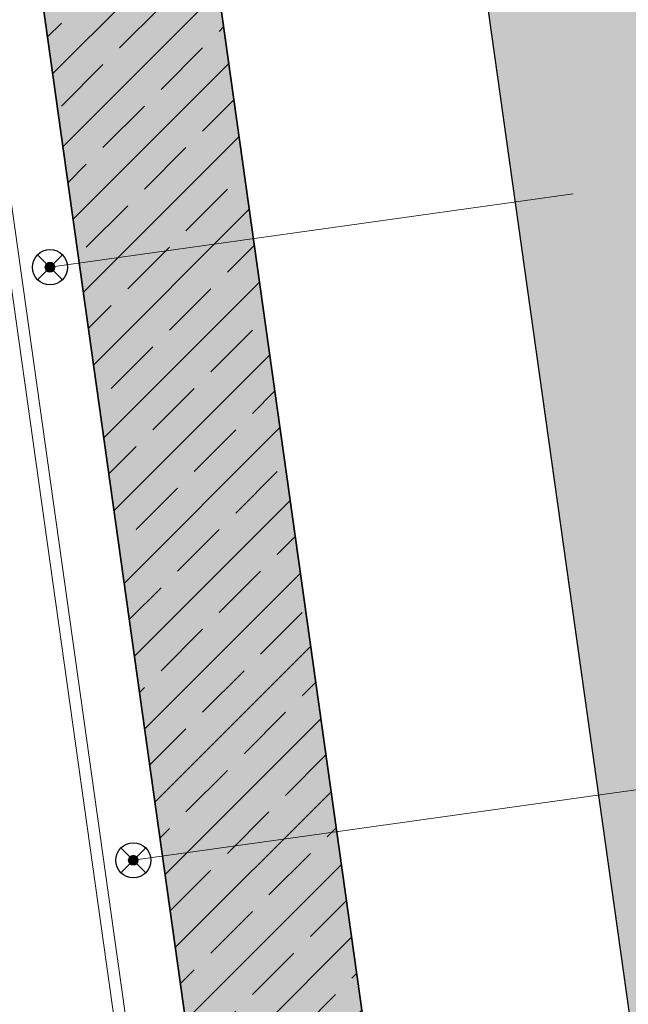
# Model space of a CAD drawing. Extents: x 98477 to 100410, y 398052 to 398969.
# Tile 277 of 374: x 98794.41 to 98799.59, y 398362.45 to 398370.84. Entities that reach past the tile are written whole.
import ezdxf

# ---------------------------------------------------------------- set-up
doc = ezdxf.new("R2010")
doc.units = 0
doc.linetypes.add('AL-NUTSTRACE', pattern=[17, 5, -3.5, 0, -3.5, 5])
doc.linetypes.add('RI-DWA', pattern=[9.75, 4.5, -0.75, 0.75, -0.75, 0.75, -0.75, 0.75, -0.75])
for name, color, linetype, lineweight in [('N-KO-kantbegrenzing grondwerk', 70, 'Continuous', 25), ('N-KO-kantverharding', 2, 'Continuous', 25), ('N-RI-DWA huisaansluitleiding', 24, 'RI-DWA', 18), ('N-RI-DWA ontstoppingstuk', 24, 'Continuous', 25), ("N-VH-arcering 'MAT' grijs 251", 251, 'Continuous', 18), ('N-VH-arcering printbeton', 8, 'Continuous', 9), ('X-AL-hoogtelijn - Niv 1', 1, 'AL-HOOGTELIJN', 18), ('X-AL-nutstrace VERWERKT', 252, 'AL-NUTSTRACE', 18)]:
    doc.layers.add(name, color=color, linetype=linetype, lineweight=lineweight)
doc.layers.add('X-AL-contourlijnen', color=30, linetype='Continuous', plot=False)
doc.styles.get("Standard").update_dxf_attribs({"font": 'txt.shx'})
doc.linetypes.add('AL-HOOGTELIJN', pattern='A,10,-1.5,["H",Standard,S=0.9,R=0,X=-0.3,Y=-0.45],-1.5,30', length=43)
pattern_1 = [(45, (0, 0), (-0.3535533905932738, 0.3535533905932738), []), (45, (0.35, 0), (-0.3535533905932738, 0.3535533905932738), [0.5000000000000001, -0.2])]

# ---------------------------------------------------------------- blocks, each defined once
blk = doc.blocks.new('CS Ontstoppingsstuk')
h = blk.add_hatch(color=256)
edge = h.paths.add_edge_path()
edge.add_arc((0, -5.551115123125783e-17), 0.2125000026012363, 358.5516444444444, 718.5516444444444)
at = {"lineweight": 18, "flags": 128}
for points in [[(-0.530330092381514, -0.5303300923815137), (0.5303300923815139, 0.5303300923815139)], [(0.5303300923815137, -0.530330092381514), (-0.5303300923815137, 0.530330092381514)]]:
    blk.add_lwpolyline(points, dxfattribs=at)
blk.add_circle((0, 0), 0.7500000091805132)
at = {"lineweight": 18}
blk.add_circle((0, 0), 0.2125000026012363, dxfattribs=at)

msp = doc.modelspace()

# ---------------------------------------------------------------- hatches: boundary and pattern name
at = {"layer": "N-VH-arcering 'MAT' grijs 251"}
h = msp.add_hatch(color=256, dxfattribs=at)
h.dxf.hatch_style = 1
edge = h.paths.add_edge_path()
edge.add_line((98801.70985258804, 398275.5025756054), (98759.07881222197, 398269.5111736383))
edge.add_arc((98758.55691309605, 398273.2246788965), 3.749999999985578, 188.0000000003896, 277.9999999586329, ccw=False)
edge.add_line((98754.84340783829, 398272.7027797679), (98754.7320693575, 398273.4949942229))
edge.add_arc((98759.43584268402, 398274.1560664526), 4.75000000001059, 98.00000000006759, 188.0000000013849, ccw=False)
edge.add_line((98758.77477045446, 398278.859839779), (98802.64364589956, 398285.0252081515))
edge.add_arc((98800.79960231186, 398298.1462600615), 13.24999999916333, 278.0000000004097, 315.3695932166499)
edge.add_arc((98814.32101528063, 398284.7981743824), 5.750000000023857, 97.99999999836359, 135.3695932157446, ccw=False)
edge.add_line((98813.52076995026, 398290.4922157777), (98817.94515990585, 398291.114023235))
edge.add_arc((98818.74540523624, 398285.4199818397), 5.750000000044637, 8.00000000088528, 97.99999999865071, ccw=False)
edge.add_line((98824.43944663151, 398286.2202271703), (98832.12180180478, 398231.5574297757))
edge.add_arc((98824.4472242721, 398230.4788382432), 7.74999999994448, -36.90337989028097, 8.000000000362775, ccw=False)
edge.add_line((98830.64450586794, 398225.8252159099), (98822.02531955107, 398214.3469478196))
edge.add_arc((98828.62242576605, 398209.3930917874), 8.249999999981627, 143.0966201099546, 188.000000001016)
edge.add_line((98820.45271419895, 398208.2449137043), (98820.95212056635, 398204.6914527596))
edge.add_line((98820.95212056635, 398204.6914527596), (98824.98814049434, 398175.9736787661))
edge.add_line((98824.98814049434, 398175.9736787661), (98826.34507822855, 398166.3185650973))
edge.add_arc((98829.56344945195, 398166.7708776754), 3.249999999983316, 187.9999999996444, 277.9999999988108)
edge.add_line((98830.01576203, 398163.552506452), (98845.49611657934, 398165.7281284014))
edge.add_line((98845.49611657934, 398165.7281284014), (98850.05134969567, 398166.3683246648))
edge.add_line((98850.05134969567, 398166.3683246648), (98871.26042709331, 398169.349066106))
edge.add_line((98871.26042709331, 398169.349066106), (98879.77673248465, 398170.5459547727))
edge.add_line((98879.77673248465, 398170.5459547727), (98895.91810200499, 398172.8144763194))
edge.add_line((98895.91810200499, 398172.8144763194), (98895.01347684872, 398179.2512187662))
edge.add_line((98895.01347684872, 398179.2512187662), (98835.84495974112, 398170.9356259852))
edge.add_arc((98835.18388751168, 398175.6393993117), 4.749999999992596, 188.0000000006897, 277.9999999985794, ccw=False)
edge.add_line((98830.48011418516, 398174.9783270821), (98825.97718274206, 398207.0183491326))
edge.add_arc((98833.65176027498, 398208.096940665), 7.750000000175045, 143.0966201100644, 188.0000000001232, ccw=False)
edge.add_line((98827.4544786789, 398212.7505629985), (98836.07366499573, 398224.2288310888))
edge.add_arc((98829.47655878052, 398229.1826871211), 8.250000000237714, 323.096620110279, 367.9999999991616)
edge.add_line((98837.64627034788, 398230.3308652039), (98837.34238794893, 398232.4931008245))
edge.add_line((98837.34238794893, 398232.4931008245), (98837.34238780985, 398232.493100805))
edge.add_line((98837.34238780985, 398232.493100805), (98829.68786739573, 398286.9578446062))
edge.add_arc((98835.38190879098, 398287.7580899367), 5.749999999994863, 97.99999999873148, 188.0000000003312, ccw=False)
edge.add_line((98834.58166346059, 398293.452131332), (98882.50500414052, 398300.1873176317))
edge.add_arc((98883.61838894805, 398292.2651730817), 8.000000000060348, 11.632034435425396, 97.9999999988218, ccw=False)
edge.add_line((98891.45409032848, 398293.8781776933), (98890.9995, 398296.0865))
edge.add_line((98890.9995, 398296.0865), (98889.023, 398305.688))
edge.add_line((98889.023, 398305.688), (98888.557, 398307.974))
edge.add_line((98888.557, 398307.974), (98887.38477368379, 398314.7597044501))
edge.add_arc((98879.50153614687, 398313.3978799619), 8.00000000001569, -82.00000000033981, 9.801079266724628, ccw=False)
edge.add_line((98880.6149209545, 398305.475735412), (98872.94460748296, 398304.3977431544))
edge.add_arc((98872.42270835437, 398308.1112484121), 3.749999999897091, 189.4265010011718, 278.00000000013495, ccw=False)
edge.add_arc((92946.7354543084, 397324.3039467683), 6003.049999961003, 9.42650100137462, 10.61166010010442)
edge.add_line((98847.1206531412, 398429.7738954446), (98842.31285519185, 398429.0982035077))
edge.add_arc((92946.7354539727, 397324.3039467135), 5998.200000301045, 9.428546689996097, 10.613773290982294, ccw=False)
edge.add_arc((98860.08948650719, 398306.4687901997), 3.840166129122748, -81.43407539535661, 6.657381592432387, ccw=False)
edge.add_line((98860.66146879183, 398302.6714605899), (98847.18483033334, 398300.7774425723))
edge.add_line((98847.18483033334, 398300.7774425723), (98842.62959721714, 398300.1372463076))
edge.add_line((98842.62959721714, 398300.1372463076), (98820.15051205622, 398296.9780169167))
edge.add_arc((98819.35026672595, 398302.672058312), 5.749999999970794, 187.9999999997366, 277.99999999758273, ccw=False)
edge.add_line((98813.65622533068, 398301.8718129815), (98812.30624625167, 398311.4774132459))
edge.add_line((98812.30624625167, 398311.4774132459), (98811.1093575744, 398319.9937186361))
edge.add_line((98811.1093575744, 398319.9937186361), (98809.24443803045, 398333.2633107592))
edge.add_line((98809.24443803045, 398333.2633107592), (98808.67382831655, 398337.3234098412))
edge.add_line((98808.67382831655, 398337.3234098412), (98807.71353391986, 398344.1562595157))
edge.add_line((98807.71353391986, 398344.1562595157), (98807.70657526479, 398344.2057729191))
edge.add_line((98807.70657526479, 398344.2057729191), (98811.66764753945, 398344.7624653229))
edge.add_line((98811.66764753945, 398344.7624653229), (98829.49247277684, 398347.2675811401))
edge.add_line((98829.49247277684, 398347.2675811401), (98831.96814294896, 398347.6155138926))
edge.add_line((98831.96814294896, 398347.6155138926), (98831.06351779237, 398354.0522563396))
edge.add_line((98831.06351779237, 398354.0522563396), (98828.58784762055, 398353.704323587))
edge.add_line((98828.58784762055, 398353.704323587), (98810.76302238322, 398351.1992077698))
edge.add_line((98810.76302238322, 398351.1992077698), (98806.80195010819, 398350.6425153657))
edge.add_line((98806.80195010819, 398350.6425153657), (98806.79499145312, 398350.6920287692))
edge.add_line((98806.79499145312, 398350.6920287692), (98805.14616655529, 398362.4240275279))
edge.add_line((98805.14616655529, 398362.4240275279), (98805.04836903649, 398363.119893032))
edge.add_line((98805.04836903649, 398363.119893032), (98803.99065346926, 398370.6459303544))
edge.add_line((98803.99065346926, 398370.6459303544), (98802.48758397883, 398381.3408254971))
edge.add_line((98802.48758397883, 398381.3408254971), (98801.4298684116, 398388.8668628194))
edge.add_line((98801.4298684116, 398388.8668628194), (98799.92679892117, 398399.561757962))
edge.add_line((98799.92679892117, 398399.561757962), (98798.86908335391, 398407.0877952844))
edge.add_line((98798.86908335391, 398407.0877952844), (98797.36601386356, 398417.7826904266))
edge.add_line((98797.36601386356, 398417.7826904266), (98796.79540414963, 398421.8427895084))
edge.add_line((98796.79540414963, 398421.8427895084), (98795.88382033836, 398428.3290453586))
edge.add_line((98795.88382033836, 398428.3290453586), (98795.87686168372, 398428.3785587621))
edge.add_line((98795.87686168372, 398428.3785587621), (98799.83793395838, 398428.9352511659))
edge.add_line((98799.83793395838, 398428.9352511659), (98817.66275919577, 398431.4403669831))
edge.add_line((98817.66275919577, 398431.4403669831), (98820.13842936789, 398431.7882997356))
edge.add_line((98820.13842936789, 398431.7882997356), (98819.2338042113, 398438.2250421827))
edge.add_line((98819.2338042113, 398438.2250421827), (98816.75813403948, 398437.87710943))
edge.add_line((98816.75813403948, 398437.87710943), (98798.93330880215, 398435.3719936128))
edge.add_line((98798.93330880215, 398435.3719936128), (98794.9722365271, 398434.8153012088))
edge.add_line((98794.9722365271, 398434.8153012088), (98794.96527787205, 398434.8648146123))
edge.add_line((98794.96527787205, 398434.8648146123), (98793.37870452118, 398446.1538705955))
edge.add_line((98793.37870452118, 398446.1538705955), (98792.73850825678, 398450.7091037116))
edge.add_line((98792.73850825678, 398450.7091037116), (98789.33816684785, 398474.9037900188))
edge.add_line((98789.33816684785, 398474.9037900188), (98783.89169246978, 398474.1383379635))
edge.add_line((98783.89169246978, 398474.1383379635), (98786.76317609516, 398453.7066703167))
edge.add_arc((98782.05940276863, 398453.0455980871), 4.750000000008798, -82.0000000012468, 7.999999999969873, ccw=False)
edge.add_line((98782.72047499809, 398448.3418247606), (98773.11487473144, 398446.9918456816))
edge.add_line((98773.11487473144, 398446.9918456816), (98764.5985693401, 398445.7949570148))
edge.add_line((98764.5985693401, 398445.7949570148), (98743.40683266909, 398442.8166526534))
edge.add_line((98743.40683266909, 398442.8166526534), (98734.89052727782, 398441.6197639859))
edge.add_line((98734.89052727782, 398441.6197639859), (98611.80020633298, 398424.3205475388))
edge.add_line((98611.80020633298, 398424.3205475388), (98607.65702311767, 398453.8008279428))
edge.add_arc((98611.6373665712, 398454.1216500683), 3.993251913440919, 101.39182936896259, 184.6081706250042, ccw=False)
edge.add_line((98610.84862924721, 398458.0362323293), (98611.83889731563, 398458.1754054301))
edge.add_line((98611.83889731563, 398458.1754054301), (98639.5664032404, 398462.0722522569))
edge.add_line((98639.5664032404, 398462.0722522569), (98641.54693937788, 398462.3505984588))
edge.add_line((98641.54693937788, 398462.3505984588), (98659.37176461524, 398464.8557142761))
edge.add_line((98659.37176461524, 398464.8557142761), (98661.84743478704, 398465.2036470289))
edge.add_line((98661.84743478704, 398465.2036470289), (98660.94280963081, 398471.6403894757))
edge.add_line((98660.94280963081, 398471.6403894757), (98649.90132066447, 398470.0886093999))
edge.add_line((98649.90132066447, 398470.0886093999), (98624.64948491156, 398466.5396953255))
edge.add_line((98624.64948491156, 398466.5396953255), (98622.66894877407, 398466.2613491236))
edge.add_line((98622.66894877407, 398466.2613491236), (98604.84412353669, 398463.7562333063))
edge.add_line((98604.84412353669, 398463.7562333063), (98602.86358739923, 398463.4778871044))
edge.add_line((98602.86358739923, 398463.4778871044), (98594.9414428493, 398462.3645022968))
edge.add_line((98594.9414428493, 398462.3645022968), (98576.27488975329, 398459.7410893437))
edge.add_line((98576.27488975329, 398459.7410893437), (98577.17951490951, 398453.3043468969))
edge.add_line((98577.17951490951, 398453.3043468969), (98578.1697829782, 398453.4435199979))
edge.add_line((98578.1697829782, 398453.4435199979), (98598.47059208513, 398456.2943364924))
edge.add_arc((98598.79151287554, 398452.3139562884), 3.993296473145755, 11.424909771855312, 94.60953932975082, ccw=False)
edge.add_line((98602.70568277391, 398453.1049624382), (98606.84886598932, 398423.6246820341))
edge.add_line((98606.84886598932, 398423.6246820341), (98548.81915716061, 398415.4691383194))
edge.add_arc((98548.15808493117, 398420.172911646), 4.750000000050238, 188.0000000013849, 277.99999999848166, ccw=False)
edge.add_line((98543.45431160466, 398419.5118394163), (98539.76818545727, 398445.7399897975))
edge.add_line((98539.76818545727, 398445.7399897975), (98538.97597100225, 398445.6286513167))
edge.add_line((98538.97597100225, 398445.6286513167), (98538.73241807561, 398447.361620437))
edge.add_line((98538.73241807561, 398447.361620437), (98534.77134580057, 398446.8049280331))
edge.add_line((98534.77134580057, 398446.8049280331), (98536.52992450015, 398434.2919904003))
edge.add_line((98536.52992450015, 398434.2919904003), (98537.17012076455, 398429.7367572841))
edge.add_line((98537.17012076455, 398429.7367572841), (98538.39484405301, 398421.0223982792))
edge.add_line((98538.39484405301, 398421.0223982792), (98539.03504031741, 398416.467165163))
edge.add_line((98539.03504031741, 398416.467165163), (98541.02521566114, 398402.30633178))
edge.add_line((98541.02521566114, 398402.30633178), (98541.66541192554, 398397.7510986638))
edge.add_line((98541.66541192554, 398397.7510986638), (98543.65558726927, 398383.5902652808))
edge.add_line((98543.65558726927, 398383.5902652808), (98544.29578353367, 398379.0350321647))
edge.add_line((98544.29578353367, 398379.0350321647), (98545.60401068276, 398369.7265123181))
edge.add_arc((98543.87104156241, 398369.4829593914), 1.750000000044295, -82.00000000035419, 7.99999999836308, ccw=False)
edge.add_line((98544.11459448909, 398367.7499902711), (98522.47723718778, 398364.7090580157))
edge.add_line((98522.47723718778, 398364.7090580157), (98523.21485462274, 398359.4606372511))
edge.add_line((98523.21485462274, 398359.4606372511), (98545.05026553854, 398362.5294041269))
edge.add_line((98545.05026553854, 398362.5294041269), (98549.60549865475, 398363.1696003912))
edge.add_line((98549.60549865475, 398363.1696003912), (98564.16243926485, 398365.2154449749))
edge.add_arc((98564.82351149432, 398360.5116716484), 4.749999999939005, 8.000000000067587, 97.99999999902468, ccw=False)
edge.add_line((98569.5272848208, 398361.172743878), (98576.49985717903, 398311.5603136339))
edge.add_arc((98571.7960838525, 398310.8992414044), 4.749999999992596, -82.0000000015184, 7.999999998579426, ccw=False)
edge.add_line((98572.45715608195, 398306.1954680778), (98563.84182388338, 398304.9846620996))
edge.add_line((98563.84182388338, 398304.9846620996), (98559.28659076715, 398304.3444658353))
edge.add_line((98559.28659076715, 398304.3444658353), (98541.0161448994, 398301.7767221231))
edge.add_line((98541.0161448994, 398301.7767221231), (98541.7537623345, 398296.5283013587))
edge.add_line((98541.7537623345, 398296.5283013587), (98553.88454617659, 398298.2331718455))
edge.add_arc((98554.12809910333, 398296.5002027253), 1.749999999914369, 7.999999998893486, 98.0000000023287, ccw=False)
edge.add_line((98555.86106822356, 398296.7437556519), (98557.35022040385, 398286.1478873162))
edge.add_line((98557.35022040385, 398286.1478873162), (98557.99041666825, 398281.5926542))
edge.add_line((98557.99041666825, 398281.5926542), (98560.13368242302, 398266.3425259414))
edge.add_line((98560.13368242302, 398266.3425259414), (98560.77387868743, 398261.7872928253))
edge.add_line((98560.77387868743, 398261.7872928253), (98562.9171444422, 398246.5371645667))
edge.add_line((98562.9171444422, 398246.5371645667), (98563.5573407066, 398241.9819314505))
edge.add_line((98563.5573407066, 398241.9819314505), (98565.70060646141, 398226.7318031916))
edge.add_line((98565.70060646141, 398226.7318031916), (98566.34080272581, 398222.1765700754))
edge.add_line((98566.34080272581, 398222.1765700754), (98567.56552601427, 398213.4622110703))
edge.add_line((98567.56552601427, 398213.4622110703), (98568.20572227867, 398208.9069779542))
edge.add_line((98568.20572227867, 398208.9069779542), (98576.53105717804, 398149.6691420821))
edge.add_line((98576.53105717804, 398149.6691420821), (98576.55610833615, 398149.4908938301))
edge.add_line((98576.55610833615, 398149.4908938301), (98535.4599834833, 398143.7152101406))
edge.add_line((98535.4599834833, 398143.7152101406), (98536.3465161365, 398137.4072025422))
edge.add_line((98536.3465161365, 398137.4072025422), (98537.33678420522, 398137.5463756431))
edge.add_line((98537.33678420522, 398137.5463756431), (98577.44264098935, 398143.1828862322))
edge.add_line((98577.44264098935, 398143.1828862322), (98578.76478544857, 398133.7753395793))
edge.add_line((98578.76478544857, 398133.7753395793), (98538.65892866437, 398128.1388289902))
edge.add_line((98538.65892866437, 398128.1388289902), (98537.66866059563, 398127.9996558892))
edge.add_line((98537.66866059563, 398127.9996558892), (98538.57328575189, 398121.5629134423))
edge.add_line((98538.57328575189, 398121.5629134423), (98579.66941060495, 398127.3385971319))
edge.add_line((98579.66941060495, 398127.3385971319), (98579.67636925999, 398127.2890837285))
edge.add_line((98579.67636925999, 398127.2890837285), (98580.7660946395, 398119.5352847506))
edge.add_line((98580.7660946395, 398119.5352847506), (98582.57534495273, 398106.6617998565))
edge.add_line((98582.57534495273, 398106.6617998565), (98583.06245080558, 398103.1958616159))
edge.add_line((98583.06245080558, 398103.1958616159), (98584.87170111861, 398090.3223767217))
edge.add_line((98584.87170111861, 398090.3223767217), (98585.35880697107, 398086.8564384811))
edge.add_line((98585.35880697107, 398086.8564384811), (98587.16805728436, 398073.9829535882))
edge.add_line((98587.16805728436, 398073.9829535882), (98588.14928671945, 398067.0011433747))
edge.add_arc((98585.92118356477, 398066.6880038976), 2.249999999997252, -71.05267843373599, 7.999999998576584, ccw=False)
edge.add_line((98586.6517556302, 398064.5599145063), (98587.08769329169, 398064.7095716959))
edge.add_line((98587.08769329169, 398064.7095716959), (98595.76511800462, 398067.6885274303))
edge.add_line((98595.76511800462, 398067.6885274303), (98596.09256923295, 398067.8009412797))
edge.add_arc((98595.36199716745, 398069.9290306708), 2.249999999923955, 187.9999999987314, 288.947321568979, ccw=False)
edge.add_line((98593.13389401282, 398069.6158911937), (98582.46560133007, 398145.5247379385))
edge.add_arc((98587.16937465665, 398146.1858101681), 4.750000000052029, 98.00000000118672, 187.9999999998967, ccw=False)
edge.add_line((98586.50830242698, 398150.8895834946), (98609.06670264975, 398154.0599598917))
edge.add_line((98609.06670264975, 398154.0599598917), (98621.30783352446, 398156.2004915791))
edge.add_line((98621.30783352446, 398156.2004915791), (98618.71337939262, 398174.6609919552))
edge.add_line((98618.71337939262, 398174.6609919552), (98600.88855415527, 398172.155876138))
edge.add_line((98600.88855415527, 398172.155876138), (98602.70587460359, 398159.2249692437))
edge.add_line((98602.70587460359, 398159.2249692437), (98585.67326382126, 398156.8311919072))
edge.add_arc((98585.08617653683, 398161.633146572), 4.837710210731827, 189.0296070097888, 276.97039299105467, ccw=False)
edge.add_line((98580.30841826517, 398160.8738930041), (98573.6350680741, 398208.3572469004))
edge.add_line((98573.6350680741, 398208.3572469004), (98572.71652560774, 398214.8930161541))
edge.add_line((98572.71652560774, 398214.8930161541), (98570.01656744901, 398234.1042166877))
edge.add_line((98570.01656744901, 398234.1042166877), (98569.09802498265, 398240.6399859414))
edge.add_line((98569.09802498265, 398240.6399859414), (98568.63179509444, 398243.9573839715))
edge.add_line((98568.63179509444, 398243.9573839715), (98568.16556520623, 398247.2747820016))
edge.add_arc((98572.86933853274, 398247.9358542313), 4.74999999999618, 98.00000000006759, 188.0000000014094, ccw=False)
edge.add_line((98572.20826630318, 398252.6396275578), (98597.85620928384, 398256.2442108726))
edge.add_line((98597.85620928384, 398256.2442108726), (98604.39197853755, 398257.1627533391))
edge.add_line((98604.39197853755, 398257.1627533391), (98619.64210679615, 398259.3060190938))
edge.add_line((98619.64210679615, 398259.3060190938), (98626.17787604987, 398260.2245615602))
edge.add_line((98626.17787604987, 398260.2245615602), (98639.44746817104, 398262.089481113))
edge.add_line((98639.44746817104, 398262.089481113), (98639.4969815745, 398262.096439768))
edge.add_line((98639.4969815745, 398262.096439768), (98640.05367397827, 398258.1353674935))
edge.add_line((98640.05367397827, 398258.1353674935), (98641.8629242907, 398245.2618825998))
edge.add_line((98641.8629242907, 398245.2618825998), (98642.14127049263, 398243.2813464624))
edge.add_line((98642.14127049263, 398243.2813464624), (98643.25465530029, 398235.3592019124))
edge.add_line((98643.25465530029, 398235.3592019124), (98644.5767997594, 398225.9516552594))
edge.add_line((98644.5767997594, 398225.9516552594), (98646.03811731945, 398215.5538405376))
edge.add_line((98646.03811731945, 398215.5538405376), (98646.38605007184, 398213.0781703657))
edge.add_line((98646.38605007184, 398213.0781703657), (98652.82279251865, 398213.9827955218))
edge.add_line((98652.82279251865, 398213.9827955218), (98652.47485976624, 398216.4584656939))
edge.add_line((98652.47485976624, 398216.4584656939), (98651.70940771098, 398221.904940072))
edge.add_line((98651.70940771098, 398221.904940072), (98651.43106150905, 398223.8854762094))
edge.add_line((98651.43106150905, 398223.8854762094), (98649.62181119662, 398236.758961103))
edge.add_line((98649.62181119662, 398236.758961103), (98649.34346499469, 398238.7394972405))
edge.add_line((98649.34346499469, 398238.7394972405), (98646.49041642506, 398259.0399926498))
edge.add_line((98646.49041642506, 398259.0399926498), (98645.93372402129, 398263.0010649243))
edge.add_line((98645.93372402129, 398263.0010649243), (98645.98323742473, 398263.0080235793))
edge.add_line((98645.98323742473, 398263.0080235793), (98654.39783815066, 398264.1906185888))
edge.add_line((98654.39783815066, 398264.1906185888), (98722.62535253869, 398273.7793704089))
edge.add_line((98722.62535253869, 398273.7793704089), (98731.14165792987, 398274.9762590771))
edge.add_line((98731.14165792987, 398274.9762590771), (98743.97026282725, 398276.7792019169))
edge.add_arc((98744.55735011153, 398271.9772472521), 4.837710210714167, 9.02960700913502, 96.9703929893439, ccw=False)
edge.add_line((98749.33510838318, 398272.73650082), (98750.7268393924, 398262.8338201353))
edge.add_line((98750.7268393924, 398262.8338201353), (98752.41029510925, 398263.0704144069))
edge.add_line((98752.41029510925, 398263.0704144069), (98756.96552822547, 398263.7106106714))
edge.add_line((98756.96552822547, 398263.7106106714), (98772.21565648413, 398265.8538764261))
edge.add_line((98772.21565648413, 398265.8538764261), (98776.77088960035, 398266.4940726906))
edge.add_line((98776.77088960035, 398266.4940726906), (98795.98209013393, 398269.1940308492))
edge.add_line((98795.98209013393, 398269.1940308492), (98800.53732325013, 398269.8342271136))
edge.add_line((98800.53732325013, 398269.8342271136), (98802.46834598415, 398270.1056146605))
edge.add_line((98802.46834598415, 398270.1056146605), (98801.70985258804, 398275.5025756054))
edge = h.paths.add_edge_path(flags=16)
edge.add_line((98744.0622075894, 398333.4636472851), (98751.98435213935, 398334.5770320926))
edge.add_line((98751.98435213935, 398334.5770320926), (98753.96600319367, 398334.8555349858))
edge.add_line((98753.96600319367, 398334.8555349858), (98764.36270300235, 398336.316695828))
edge.add_line((98764.36270300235, 398336.316695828), (98764.36270299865, 398336.3166958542))
edge.add_line((98764.36270299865, 398336.3166958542), (98766.34323913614, 398336.5950420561))
edge.add_line((98766.34323913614, 398336.5950420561), (98774.26538368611, 398337.7084268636))
edge.add_line((98774.26538368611, 398337.7084268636), (98774.24729118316, 398337.8371617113))
edge.add_line((98774.24729118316, 398337.8371617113), (98802.48973650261, 398341.8063785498))
edge.add_line((98802.48973650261, 398341.8063785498), (98803.0185942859, 398338.0433598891))
edge.add_line((98803.0185942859, 398338.0433598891), (98808.47417984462, 398299.2248515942))
edge.add_arc((98800.79960231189, 398298.1462600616), 7.750000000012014, -82.00000000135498, 8.000000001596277, ccw=False)
edge.add_line((98801.87819384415, 398290.4716825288), (98771.96746476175, 398286.2680036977))
edge.add_line((98771.96746476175, 398286.2680036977), (98767.41223164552, 398285.6278074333))
edge.add_line((98767.41223164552, 398285.6278074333), (98755.13290759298, 398283.9020609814))
edge.add_line((98755.13290759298, 398283.9020609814), (98746.61660220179, 398282.7051723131))
edge.add_line((98746.61660220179, 398282.7051723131), (98730.37620587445, 398280.4227334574))
edge.add_line((98730.37620587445, 398280.4227334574), (98721.85990048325, 398279.2258447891))
edge.add_line((98721.85990048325, 398279.2258447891), (98654.3282516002, 398269.7348904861))
edge.add_arc((98653.66717937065, 398274.4386638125), 4.749999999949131, 187.9999999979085, 277.9999999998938, ccw=False)
edge.add_line((98648.96340604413, 398273.7775915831), (98644.1340994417, 398308.1398935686))
edge.add_line((98644.1340994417, 398308.1398935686), (98642.93721077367, 398316.6561989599))
edge.add_line((98642.93721077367, 398316.6561989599), (98640.29988051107, 398335.4217788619))
edge.add_line((98640.29988051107, 398335.4217788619), (98638.12129075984, 398335.1155980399))
edge.add_line((98638.12129075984, 398335.1155980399), (98637.23004949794, 398334.990342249))
edge.add_line((98637.23004949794, 398334.990342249), (98635.05145974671, 398334.6841614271))
edge.add_line((98635.05145974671, 398334.6841614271), (98635.74036659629, 398329.7823344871))
edge.add_line((98635.74036659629, 398329.7823344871), (98636.93725526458, 398321.266029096))
edge.add_line((98636.93725526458, 398321.266029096), (98638.384655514, 398310.967241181))
edge.add_line((98638.384655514, 398310.967241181), (98639.02485177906, 398306.4120080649))
edge.add_line((98639.02485177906, 398306.4120080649), (98641.16811753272, 398291.1618798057))
edge.add_line((98641.16811753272, 398291.1618798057), (98642.36500620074, 398282.6455744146))
edge.add_line((98642.36500620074, 398282.6455744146), (98643.71498527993, 398273.0399741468))
edge.add_arc((98639.01121195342, 398272.3789019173), 4.749999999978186, -82.00000000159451, 7.999999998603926, ccw=False)
edge.add_line((98639.67228418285, 398267.6751285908), (98619.32227537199, 398264.8151213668))
edge.add_line((98619.32227537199, 398264.8151213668), (98614.27190822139, 398264.1053385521))
edge.add_line((98614.27190822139, 398264.1053385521), (98593.92189940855, 398261.2453313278))
edge.add_arc((98593.26082717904, 398265.9491046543), 4.750000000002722, 188.0000000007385, 277.9999999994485, ccw=False)
edge.add_line((98588.55705385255, 398265.2880324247), (98581.77932383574, 398313.5140873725))
edge.add_line((98581.77932383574, 398313.5140873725), (98580.58243516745, 398322.0303927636))
edge.add_line((98580.58243516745, 398322.0303927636), (98575.23122943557, 398360.1062000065))
edge.add_line((98575.23122943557, 398360.1062000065), (98574.59103317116, 398364.6614331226))
edge.add_line((98574.59103317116, 398364.6614331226), (98572.66348572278, 398378.3766458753))
edge.add_line((98572.66348572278, 398378.3766458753), (98571.18825085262, 398388.8734874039))
edge.add_line((98571.18825085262, 398388.8734874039), (98568.51612731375, 398407.8866343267))
edge.add_arc((98573.21990064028, 398408.5477065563), 4.750000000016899, 97.9999999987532, 188.0000000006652, ccw=False)
edge.add_line((98572.55882841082, 398413.2514798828), (98607.11918401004, 398418.1086211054))
edge.add_line((98607.11918401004, 398418.1086211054), (98607.61431804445, 398418.1782076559))
edge.add_line((98607.61431804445, 398418.1782076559), (98611.58353488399, 398389.9357623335))
edge.add_line((98611.58353488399, 398389.9357623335), (98611.454800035, 398389.9176698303))
edge.add_line((98611.454800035, 398389.9176698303), (98613.2640503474, 398377.0441849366))
edge.add_line((98613.2640503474, 398377.0441849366), (98613.33363689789, 398376.5490509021))
edge.add_line((98613.33363689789, 398376.5490509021), (98626.20712179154, 398378.3583012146))
edge.add_line((98626.20712179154, 398378.3583012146), (98628.18765792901, 398378.6366474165))
edge.add_line((98628.18765792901, 398378.6366474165), (98636.10980247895, 398379.7500322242))
edge.add_line((98636.10980247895, 398379.7500322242), (98648.36932117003, 398381.4729952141))
edge.add_line((98648.36932117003, 398381.4729952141), (98647.4646960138, 398387.9097376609))
edge.add_line((98647.4646960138, 398387.9097376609), (98634.59121112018, 398386.1004873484))
edge.add_line((98634.59121112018, 398386.1004873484), (98632.49184281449, 398385.8054403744))
edge.add_line((98632.49184281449, 398385.8054403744), (98619.73719008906, 398384.0128908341))
edge.add_line((98619.73719008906, 398384.0128908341), (98617.50908693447, 398383.6997513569))
edge.add_line((98617.50908693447, 398383.6997513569), (98612.56565838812, 398418.8740731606))
edge.add_line((98612.56565838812, 398418.8740731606), (98613.06079242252, 398418.943659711))
edge.add_line((98613.06079242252, 398418.943659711), (98667.57504960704, 398426.6051389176))
edge.add_line((98667.57504960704, 398426.6051389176), (98722.08930679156, 398434.2666181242))
edge.add_line((98722.08930679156, 398434.2666181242), (98726.14940587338, 398434.8372278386))
edge.add_line((98726.14940587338, 398434.8372278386), (98759.42241298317, 398439.51344403))
edge.add_line((98759.42241298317, 398439.51344403), (98763.48251206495, 398440.084053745))
edge.add_line((98763.48251206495, 398440.084053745), (98783.48592705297, 398442.8953503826))
edge.add_arc((98784.14699928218, 398438.191577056), 4.750000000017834, 8.000000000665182, 97.99999999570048, ccw=False)
edge.add_line((98788.85077260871, 398438.8526492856), (98795.6145853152, 398390.7256211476))
edge.add_arc((98790.91081198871, 398390.064548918), 4.749999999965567, -82.00000000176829, 8.000000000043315, ccw=False)
edge.add_line((98791.57188421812, 398385.3607755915), (98787.36324492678, 398384.7692899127))
edge.add_line((98787.36324492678, 398384.7692899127), (98774.48976003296, 398382.9600396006))
edge.add_line((98774.48976003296, 398382.9600396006), (98766.12199485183, 398381.7840268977))
edge.add_line((98766.12199485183, 398381.7840268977), (98766.07248144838, 398381.7770682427))
edge.add_line((98766.07248144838, 398381.7770682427), (98764.94517930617, 398389.7982395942))
edge.add_line((98764.94517930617, 398389.7982395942), (98762.09213076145, 398410.0987350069))
edge.add_line((98762.09213076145, 398410.0987350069), (98761.95295766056, 398411.0890030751))
edge.add_line((98761.95295766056, 398411.0890030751), (98755.5162152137, 398410.1843779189))
edge.add_line((98755.5162152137, 398410.1843779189), (98755.65538831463, 398409.1941098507))
edge.add_line((98755.65538831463, 398409.1941098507), (98758.50843688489, 398388.893614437))
edge.add_line((98758.50843688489, 398388.893614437), (98759.63573900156, 398380.8724430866))
edge.add_line((98759.63573900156, 398380.8724430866), (98759.5862255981, 398380.8654844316))
edge.add_line((98759.5862255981, 398380.8654844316), (98748.79230364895, 398379.3484976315))
edge.add_line((98748.79230364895, 398379.3484976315), (98744.23707053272, 398378.7083013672))
edge.add_line((98744.23707053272, 398378.7083013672), (98741.31577972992, 398378.2977407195))
edge.add_line((98741.31577972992, 398378.2977407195), (98735.86930535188, 398377.532288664))
edge.add_line((98735.86930535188, 398377.532288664), (98732.94801454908, 398377.1217280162))
edge.add_line((98732.94801454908, 398377.1217280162), (98728.39278143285, 398376.4815317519))
edge.add_line((98728.39278143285, 398376.4815317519), (98718.31915239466, 398375.0657755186))
edge.add_arc((98720.44154218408, 398359.9641874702), 15.25000000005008, 97.9999999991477, 128.0000000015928)
edge.add_line((98711.052704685, 398371.9813514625), (98707.24934533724, 398369.0098414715))
edge.add_line((98707.24934533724, 398369.0098414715), (98710.51235115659, 398364.8333844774))
edge.add_line((98710.51235115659, 398364.8333844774), (98713.62044188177, 398367.261691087))
edge.add_arc((98721.25410813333, 398357.3241039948), 12.53110121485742, 99.37790491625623, 127.53006232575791, ccw=False)
edge.add_line((98719.21222162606, 398369.6877279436), (98728.55711414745, 398371.001066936))
edge.add_line((98728.55711414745, 398371.001066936), (98733.11234726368, 398371.6412632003))
edge.add_line((98733.11234726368, 398371.6412632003), (98743.90626921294, 398373.1582500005))
edge.add_line((98743.90626921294, 398373.1582500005), (98752.42257460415, 398374.3551386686))
edge.add_line((98752.42257460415, 398374.3551386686), (98763.21649655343, 398375.8721254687))
edge.add_line((98763.21649655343, 398375.8721254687), (98767.77172966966, 398376.512321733))
edge.add_line((98767.77172966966, 398376.512321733), (98793.32064568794, 398380.102987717))
edge.add_arc((98793.7681908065, 398376.2908113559), 3.838357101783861, 9.304190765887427, 96.69580920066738, ccw=False)
edge.add_line((98797.55605007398, 398376.9113815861), (98799.60189465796, 398362.3544409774))
edge.add_line((98799.60189465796, 398362.3544409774), (98801.64078058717, 398347.8470137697))
edge.add_line((98801.64078058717, 398347.8470137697), (98801.71036713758, 398347.3518797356))
edge.add_line((98801.71036713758, 398347.3518797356), (98773.46792181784, 398343.3826628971))
edge.add_line((98773.46792181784, 398343.3826628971), (98773.36075853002, 398344.1451693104))
edge.add_line((98773.36075853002, 398344.1451693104), (98770.8850883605, 398343.7972365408))
edge.add_line((98770.8850883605, 398343.7972365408), (98758.01160346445, 398341.9879862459))
edge.add_line((98758.01160346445, 398341.9879862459), (98756.03106732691, 398341.7096400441))
edge.add_line((98756.03106732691, 398341.7096400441), (98743.15758242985, 398339.900389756))
edge.add_line((98743.15758242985, 398339.900389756), (98743.15758243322, 398339.9003897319))
edge.add_line((98743.15758243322, 398339.9003897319), (98742.16731436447, 398339.761216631))
edge.add_line((98742.16731436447, 398339.761216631), (98743.07193952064, 398333.3244741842))
edge.add_line((98743.07193952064, 398333.3244741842), (98744.0622075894, 398333.4636472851))
edge = h.paths.add_edge_path(flags=16)
edge.add_line((98545.99047331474, 398402.9031704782), (98545.73996173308, 398404.6856530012))
edge.add_arc((98550.44373505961, 398405.3467252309), 4.750000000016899, 98.00000000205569, 188.0000000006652, ccw=False)
edge.add_line((98549.78266282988, 398410.0504985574), (98557.70480737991, 398411.1638833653))
edge.add_arc((98558.36587960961, 398406.4601100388), 4.750000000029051, 8.000000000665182, 98.00000000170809, ccw=False)
edge.add_line((98563.06965293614, 398407.1211822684), (98563.35495779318, 398405.0911327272))
edge.add_line((98563.35495779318, 398405.0911327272), (98565.09462155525, 398392.7127818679))
edge.add_line((98565.09462155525, 398392.7127818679), (98565.44255430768, 398390.237111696))
edge.add_line((98565.44255430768, 398390.237111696), (98567.18221806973, 398377.8587608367))
edge.add_line((98567.18221806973, 398377.8587608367), (98567.46752292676, 398375.8287112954))
edge.add_arc((98562.76374960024, 398375.1676390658), 4.749999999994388, -82.00000000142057, 7.9999999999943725, ccw=False)
edge.add_line((98563.42482182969, 398370.4638657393), (98555.50267727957, 398369.3504809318))
edge.add_arc((98554.84160505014, 398374.0542542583), 4.749999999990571, 187.9999999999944, 277.99999999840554, ccw=False)
edge.add_line((98550.13783172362, 398373.3931820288), (98549.88732014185, 398375.1756645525))
edge.add_line((98549.88732014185, 398375.1756645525), (98548.07806982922, 398388.0491494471))
edge.add_line((98548.07806982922, 398388.0491494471), (98547.79972362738, 398390.0296855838))
edge.add_line((98547.79972362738, 398390.0296855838), (98545.99047331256, 398402.9031704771))
edge = h.paths.add_edge_path(flags=16)
edge.add_line((98580.97427237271, 398279.7231952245), (98580.69592617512, 398281.7037313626))
edge.add_line((98580.69592617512, 398281.7037313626), (98579.23460861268, 398292.1015460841))
edge.add_line((98579.23460861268, 398292.1015460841), (98578.55961907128, 398296.9043462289))
edge.add_arc((98573.85584574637, 398296.2432739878), 4.750000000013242, 8.000000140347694, 98.00000000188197)
edge.add_line((98573.19477351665, 398300.9470473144), (98565.5697093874, 398299.8754144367))
edge.add_arc((98566.23078161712, 398295.1716411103), 4.749999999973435, 98.00000000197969, 186.1903587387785)
edge.add_line((98561.5084782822, 398294.6594387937), (98561.50613232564, 398294.659109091))
edge.add_line((98561.50613232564, 398294.659109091), (98563.66331539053, 398279.3099540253))
edge.add_line((98563.66331539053, 398279.3099540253), (98563.94166159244, 398277.329417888))
edge.add_line((98563.94166159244, 398277.329417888), (98566.09884465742, 398261.9802628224))
edge.add_line((98566.09884465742, 398261.9802628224), (98566.10119061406, 398261.980592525))
edge.add_arc((98570.78174201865, 398262.7898752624), 4.749999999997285, 189.8096412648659, 277.9999999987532)
edge.add_line((98571.4428142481, 398258.0861019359), (98579.06787837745, 398259.1577348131))
edge.add_arc((98578.406806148, 398263.8615081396), 4.749999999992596, 277.9999999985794, 367.9999999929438)
edge.add_line((98583.11057947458, 398264.5225803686), (98582.43558993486, 398269.325380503))
edge.add_line((98582.43558993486, 398269.325380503), (98580.97427237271, 398279.7231952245))
edge = h.paths.add_edge_path(flags=16)
edge.add_line((98615.08128089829, 398162.7819088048), (98614.48868373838, 398166.998456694))
edge.add_arc((98612.75571461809, 398166.7549037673), 1.749999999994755, 8.000000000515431, 98.00000000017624)
edge.add_line((98612.51216169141, 398168.4878728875), (98608.55108941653, 398167.9311804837))
edge.add_arc((98608.79464234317, 398166.1982113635), 1.749999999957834, 97.99999999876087, 188.000000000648)
edge.add_line((98607.06167322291, 398165.9546584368), (98607.65427038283, 398161.7381105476))
edge.add_arc((98609.38723950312, 398161.9816634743), 1.749999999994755, 188.0000000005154, 277.999999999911)
edge.add_line((98609.6307924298, 398160.248694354), (98613.59186470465, 398160.8053867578))
edge.add_arc((98613.348311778, 398162.5383558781), 1.749999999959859, 277.9999999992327, 368.0000000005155)
at = {"layer": 'N-VH-arcering printbeton'}
h = msp.add_hatch(dxfattribs=at)
h.set_pattern_fill('CS-PRINTBETON', color=256)
h.set_pattern_definition(pattern_1)
edge = h.paths.add_edge_path()
edge.add_line((98810.2397897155, 398338.7552844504), (98834.00622336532, 398342.0954388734))
edge.add_line((98834.00622336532, 398342.0954388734), (98831.50110754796, 398359.9202641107))
edge.add_line((98831.50110754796, 398359.9202641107), (98807.73467389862, 398356.5801096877))
edge.add_line((98807.73467389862, 398356.5801096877), (98798.4100761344, 398422.9280702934))
edge.add_line((98798.4100761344, 398422.9280702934), (98822.1765097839, 398426.2682247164))
edge.add_line((98822.1765097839, 398426.2682247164), (98819.67139396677, 398444.0930499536))
edge.add_line((98819.67139396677, 398444.0930499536), (98795.90496031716, 398440.7528955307))
edge.add_line((98795.90496031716, 398440.7528955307), (98791.07113596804, 398475.1473429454))
edge.add_line((98791.07113596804, 398475.1473429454), (98789.33816684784, 398474.9037900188))
edge.add_line((98789.33816684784, 398474.9037900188), (98792.73850825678, 398450.7091037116))
edge.add_line((98792.73850825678, 398450.7091037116), (98793.37870452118, 398446.1538705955))
edge.add_line((98793.37870452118, 398446.1538705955), (98794.9722365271, 398434.8153012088))
edge.add_line((98794.9722365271, 398434.8153012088), (98796.72501100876, 398435.0616375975))
edge.add_line((98796.72501100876, 398435.0616375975), (98796.08063955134, 398439.6465787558))
edge.add_line((98796.08063955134, 398439.6465787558), (98798.28893734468, 398439.956934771))
edge.add_line((98798.28893734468, 398439.956934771), (98798.23744329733, 398440.3233339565))
edge.add_line((98798.23744329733, 398440.3233339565), (98816.06226853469, 398442.8284497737))
edge.add_line((98816.06226853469, 398442.8284497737), (98816.11376258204, 398442.4620505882))
edge.add_line((98816.11376258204, 398442.4620505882), (98818.22303356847, 398442.7584892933))
edge.add_line((98818.22303356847, 398442.7584892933), (98818.86740502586, 398438.1735481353))
edge.add_line((98818.86740502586, 398438.1735481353), (98819.2338042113, 398438.2250421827))
edge.add_line((98819.2338042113, 398438.2250421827), (98820.13842936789, 398431.7882997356))
edge.add_line((98820.13842936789, 398431.7882997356), (98819.77203018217, 398431.7368056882))
edge.add_line((98819.77203018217, 398431.7368056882), (98820.41640163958, 398427.15186453))
edge.add_line((98820.41640163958, 398427.15186453), (98818.30713065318, 398426.8554258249))
edge.add_line((98818.30713065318, 398426.8554258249), (98818.35862470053, 398426.4890266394))
edge.add_line((98818.35862470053, 398426.4890266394), (98800.53379946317, 398423.9839108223))
edge.add_line((98800.53379946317, 398423.9839108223), (98800.48230541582, 398424.3503100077))
edge.add_line((98800.48230541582, 398424.3503100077), (98798.27400762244, 398424.0399539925))
edge.add_line((98798.27400762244, 398424.0399539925), (98797.629636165, 398428.6248951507))
edge.add_line((98797.629636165, 398428.6248951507), (98795.87686168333, 398428.378558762))
edge.add_line((98795.87686168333, 398428.378558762), (98796.79540414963, 398421.8427895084))
edge.add_line((98796.79540414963, 398421.8427895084), (98797.36601386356, 398417.7826904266))
edge.add_line((98797.36601386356, 398417.7826904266), (98798.86908335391, 398407.0877952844))
edge.add_line((98798.86908335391, 398407.0877952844), (98799.92679892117, 398399.561757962))
edge.add_line((98799.92679892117, 398399.561757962), (98801.4298684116, 398388.8668628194))
edge.add_line((98801.4298684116, 398388.8668628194), (98802.48758397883, 398381.3408254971))
edge.add_line((98802.48758397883, 398381.3408254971), (98803.99065346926, 398370.6459303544))
edge.add_line((98803.99065346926, 398370.6459303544), (98805.04836903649, 398363.119893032))
edge.add_line((98805.04836903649, 398363.119893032), (98805.14616655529, 398362.4240275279))
edge.add_line((98805.14616655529, 398362.4240275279), (98806.80195010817, 398350.6425153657))
edge.add_line((98806.80195010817, 398350.6425153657), (98808.55472458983, 398350.8888517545))
edge.add_line((98808.55472458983, 398350.8888517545), (98807.9103531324, 398355.4737929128))
edge.add_line((98807.9103531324, 398355.4737929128), (98810.11865092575, 398355.784148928))
edge.add_line((98810.11865092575, 398355.784148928), (98810.0671568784, 398356.1505481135))
edge.add_line((98810.0671568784, 398356.1505481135), (98827.89198211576, 398358.6556639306))
edge.add_line((98827.89198211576, 398358.6556639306), (98827.94347616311, 398358.2892647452))
edge.add_line((98827.94347616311, 398358.2892647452), (98830.05274714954, 398358.5857034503))
edge.add_line((98830.05274714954, 398358.5857034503), (98830.69711860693, 398354.0007622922))
edge.add_line((98830.69711860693, 398354.0007622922), (98831.06351779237, 398354.0522563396))
edge.add_line((98831.06351779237, 398354.0522563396), (98831.96814294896, 398347.6155138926))
edge.add_line((98831.96814294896, 398347.6155138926), (98831.60174376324, 398347.5640198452))
edge.add_line((98831.60174376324, 398347.5640198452), (98832.24611522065, 398342.979078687))
edge.add_line((98832.24611522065, 398342.979078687), (98830.13684423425, 398342.6826399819))
edge.add_line((98830.13684423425, 398342.6826399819), (98830.1883382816, 398342.3162407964))
edge.add_line((98830.1883382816, 398342.3162407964), (98812.36351304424, 398339.8111249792))
edge.add_line((98812.36351304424, 398339.8111249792), (98812.31201899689, 398340.1775241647))
edge.add_line((98812.31201899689, 398340.1775241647), (98810.10372120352, 398339.8671681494))
edge.add_line((98810.10372120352, 398339.8671681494), (98809.45934974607, 398344.4521093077))
edge.add_line((98809.45934974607, 398344.4521093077), (98807.70657526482, 398344.2057729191))
edge.add_line((98807.70657526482, 398344.2057729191), (98808.67382831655, 398337.3234098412))
edge.add_line((98808.67382831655, 398337.3234098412), (98809.24443803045, 398333.2633107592))
edge.add_line((98809.24443803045, 398333.2633107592), (98811.1093575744, 398319.9937186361))
edge.add_line((98811.1093575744, 398319.9937186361), (98812.30624625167, 398311.4774132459))
edge.add_line((98812.30624625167, 398311.4774132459), (98813.65622533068, 398301.8718129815))
edge.add_arc((98819.35026672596, 398302.672058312), 5.750000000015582, 187.9999999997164, 232.0792098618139)
edge.add_line((98815.81648069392, 398298.1361067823), (98842.56429254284, 398301.8952665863))
edge.add_line((98842.56429254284, 398301.8952665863), (98842.80784546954, 398300.1622974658))
edge.add_line((98842.80784546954, 398300.1622974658), (98847.00658208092, 398300.7523914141))
edge.add_line((98847.00658208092, 398300.7523914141), (98846.76302915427, 398302.4853605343))
edge.add_line((98846.76302915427, 398302.4853605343), (98863.57062722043, 398304.8475143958))
edge.add_arc((98860.57991485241, 398306.3897293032), 3.364934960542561, 332.7212867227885, 368.9632308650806)
edge.add_line((98863.9037590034, 398306.9139881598), (98821.6091490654, 398300.9698683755))
edge.add_arc((98820.77411045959, 398306.9114767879), 5.999999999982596, 188.0000000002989, 278.00000000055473, ccw=False)
edge.add_line((98814.83250204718, 398306.0764381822), (98810.2397897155, 398338.7552844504))
h = msp.add_hatch(dxfattribs=at)
h.set_pattern_fill('CS-PRINTBETON', color=256)
h.set_pattern_definition(pattern_1)
edge = h.paths.add_edge_path()
edge.add_arc((98793.84950347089, 398376.3399690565), 3.74999999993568, 74.42182152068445, 97.99999999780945)
edge.add_line((98793.32760434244, 398380.0534743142), (98797.99686188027, 398346.8299806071))
edge.add_line((98797.99686188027, 398346.8299806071), (98799.48226398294, 398347.0387402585))
edge.add_line((98799.48226398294, 398347.0387402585), (98794.85657712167, 398379.9522124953))

# ---------------------------------------------------------------- linework, layer by layer
at = {"layer": 'N-KO-kantbegrenzing grondwerk', "flags": 128}
for points in [[(98797.99686188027, 398346.8299806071), (98793.32760434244, 398380.0534743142)], [(98794.85657712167, 398379.9522124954), (98799.48226398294, 398347.0387402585)]]:
    msp.add_lwpolyline(points, dxfattribs=at)
at = {"layer": 'N-KO-kantverharding', "flags": 128}
msp.add_lwpolyline([(98767.77172966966, 398376.512321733), (98793.32064568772, 398380.1029877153, -0.4009416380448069), (98797.55605007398, 398376.9113815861), (98799.60189465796, 398362.3544409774), (98801.64078058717, 398347.8470137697), (98801.71036713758, 398347.3518797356), (98773.46792181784, 398343.3826628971)], format="xyb", dxfattribs=at)
at = {"layer": 'N-RI-DWA huisaansluitleiding', "flags": 128}
for points in [[(98794.66661067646, 398368.7296250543), (98800.60821908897, 398369.5646636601)], [(98795.37639349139, 398363.6792579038), (98801.31800190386, 398364.5142965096)]]:
    msp.add_lwpolyline(points, dxfattribs=at)
at = {"layer": 'X-AL-contourlijnen', "flags": 128}
msp.add_lwpolyline([(98767.77172966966, 398376.512321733), (98793.32064568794, 398380.102987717, -0.4009416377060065), (98797.55605007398, 398376.9113815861), (98799.60189465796, 398362.3544409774), (98801.64078058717, 398347.8470137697), (98801.71036713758, 398347.3518797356), (98773.46792181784, 398343.3826628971)], format="xyb", dxfattribs=at)
msp.add_lwpolyline([(98794.85657712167, 398379.9522124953, 0.1032437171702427), (98793.32760434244, 398380.0534743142), (98797.99686188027, 398346.8299806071), (98799.48226398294, 398347.0387402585)], format="xyb", close=True, dxfattribs=at)
at = {"layer": 'X-AL-hoogtelijn - Niv 1', "flags": 128}
for points in [[(98774.12122880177, 398351.4521170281), (98775.15110974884, 398344.1241333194), (98797.43214129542, 398347.255528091), (98792.89509820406, 398379.5382671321), (98726.13310631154, 398370.1554810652, 0.005054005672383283), (98728.06430064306, 398357.1683090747, 0.08198627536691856), (98731.06474093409, 398345.400922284)], [(98774.20633829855, 398351.5650611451), (98775.23621924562, 398344.2370774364), (98797.31919717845, 398347.3406375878), (98792.80998870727, 398379.4253230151), (98726.2458487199, 398370.0703432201, 0.005016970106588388), (98728.16362284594, 398357.1804734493, 0.08149760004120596), (98731.12596174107, 398345.5105090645)]]:
    msp.add_lwpolyline(points, format="xyb", close=True, dxfattribs=at)
at = {"layer": 'X-AL-nutstrace VERWERKT', "const_width": 1.5, "flags": 128}
msp.add_lwpolyline([(98722.1899403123, 398431.251278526), (98783.90344635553, 398439.9245461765, -0.4142135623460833), (98785.87996840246, 398438.4351299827), (98805.65646604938, 398297.7180374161)], format="xyb", dxfattribs=at)

# ---------------------------------------------------------------- block references
at = {"layer": 'N-RI-DWA ontstoppingstuk', "xscale": 0.2, "yscale": 0.2, "zscale": 0.2}
for p in [(98794.6666106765, 398368.7296250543), (98795.37639349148, 398363.6792579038)]:
    msp.add_blockref('CS Ontstoppingsstuk', p, dxfattribs=at)

doc.saveas('drawing.dxf')
